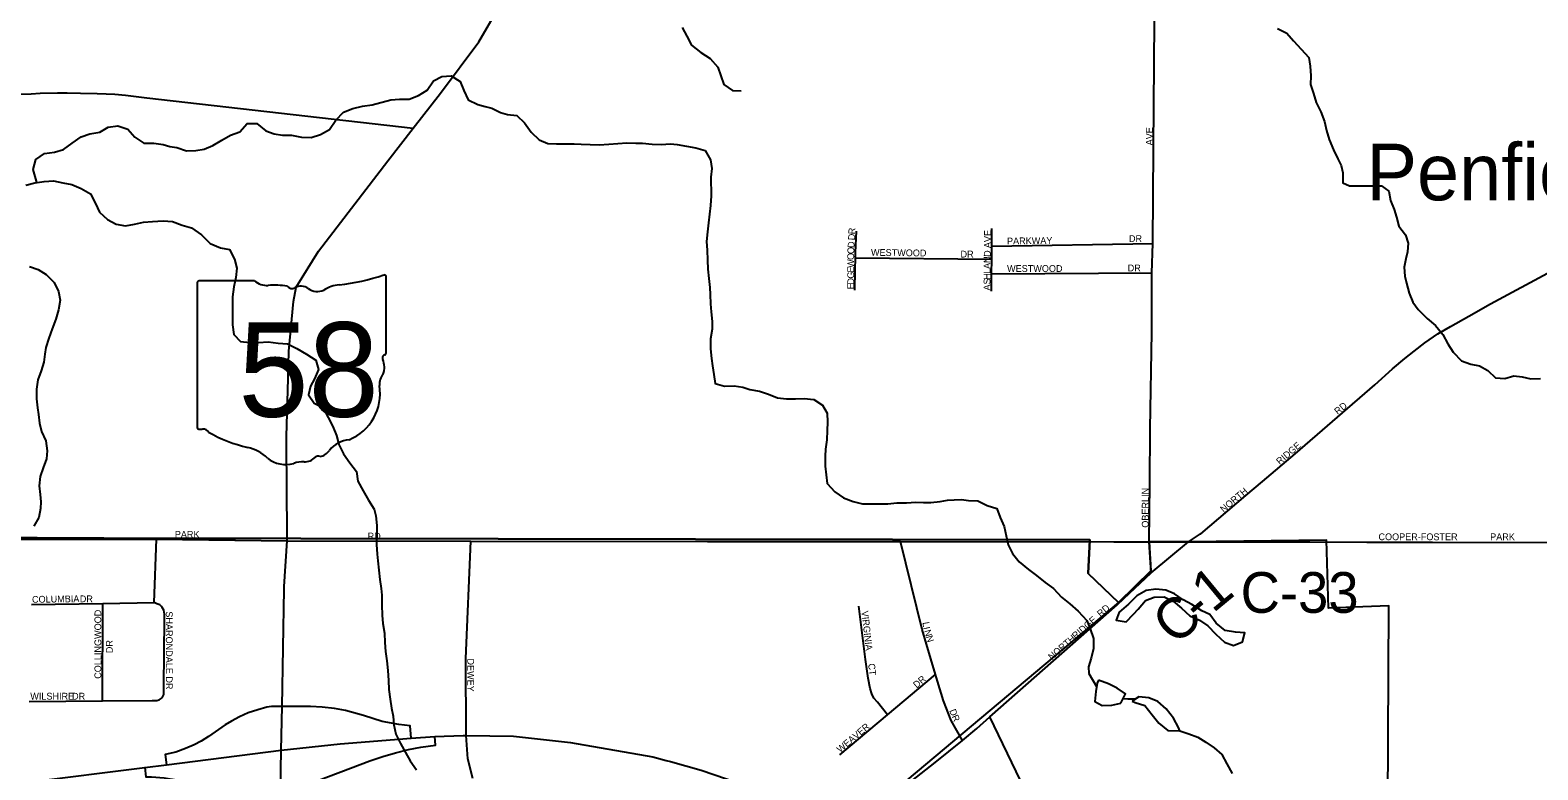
# Model space of a CAD drawing. Extents: x 1857828 to 2277390, y 930619 to 1324581.
# Drawn here: x 2046499 to 2057609, y 1243739 to 1249186 of the extents above; entities that cross this region are included whole.
import ezdxf

# ---------------------------------------------------------------- set-up
doc = ezdxf.new("R2010")
doc.units = 0
for name, color, linetype in [('GM_X_City_Street', 7, 'Continuous'), ('GM_X_City_Street_Text', 7, 'Continuous'), ('GM_X_Corporation', 7, 'Continuous'), ('GM_X_County_Road', 7, 'Continuous'), ('GM_X_County_Road_Text', 7, 'Continuous'), ('GM_X_Interchange_Ramps', 7, 'Continuous'), ('GM_X_Minor_Lake', 7, 'Continuous'), ('GM_X_Minor_River', 7, 'Continuous'), ('GM_X_State_Location', 7, 'Continuous'), ('GM_X_State_Route', 7, 'Continuous'), ('GM_X_State_Shield', 7, 'Continuous'), ('GM_X_Township', 7, 'Continuous'), ('GM_X_Township_Road', 7, 'Continuous'), ('GM_X_Unincorporated_Text', 7, 'Continuous')]:
    doc.layers.add(name, color=color, linetype=linetype)

msp = doc.modelspace()

# ---------------------------------------------------------------- linework, layer by layer
at = {"layer": 'GM_X_City_Street'}
for points in [[(2054750, 1245844), (2054753, 1246252), (2054764, 1246960), (2054765, 1247400), (2054771, 1247615), (2054778, 1248314), (2054790, 1249880), (2054789, 1250791)], [(2046357, 1248712), (2046506, 1248718), (2046572, 1248722), (2046701, 1248726), (2046773, 1248726), (2046871, 1248722), (2046992, 1248720), (2047058, 1248718), (2047122, 1248714), (2047201, 1248708), (2047359, 1248689), (2049321, 1248465)], [(2055125, 1245476), (2055457, 1245758), (2055581, 1245863), (2055820, 1246067), (2056407, 1246574), (2056538, 1246691), (2056630, 1246767), (2056698, 1246823), (2056777, 1246883), (2056873, 1246951), (2056965, 1247005), (2057100, 1247079), (2057261, 1247170), (2058132, 1247640), (2058240, 1247705), (2058320, 1247740), (2058366, 1247749), (2058431, 1247767), (2058573, 1247782), (2058856, 1247798), (2059432, 1247821), (2059759, 1247842), (2059786, 1247843)], [(2052576, 1247271), (2052579, 1247421), (2052580, 1247510), (2052581, 1247550), (2052588, 1247705)], [(2053583, 1247265), (2053584, 1247392), (2053586, 1247500), (2053586, 1247580), (2053586, 1247596), (2053585, 1247725)], [(2053586, 1247596), (2054771, 1247615)], [(2052580, 1247510), (2053586, 1247500)], [(2053584, 1247392), (2054765, 1247400)], [(2054746, 1245418), (2054750, 1245844)], [(2055035, 1245418), (2055124, 1245476), (2055125, 1245476)], [(2045725, 1245437), (2046048, 1245438), (2047429, 1245438), (2047820, 1245432)], [(2047465, 1244944), (2047455, 1244954), (2047433, 1244962), (2047413, 1244970), (2047429, 1245438)], [(2047820, 1245432), (2048393, 1245425)], [(2048393, 1245425), (2049746, 1245423), (2051491, 1245421)], [(2049760, 1243676), (2049725, 1243820), (2049711, 1243992), (2049709, 1244559), (2049746, 1245423)], [(2051491, 1245421), (2052913, 1245420), (2054484, 1245418)], [(2053370, 1243954), (2053287, 1244101), (2053229, 1244247), (2053186, 1244391), (2053171, 1244441), (2053136, 1244557), (2053072, 1244772), (2052913, 1245420)], [(2054484, 1245418), (2054746, 1245418)], [(2056349, 1245416), (2058631, 1245414), (2059071, 1245413), (2059254, 1245413), (2059944, 1245412), (2060607, 1245409)], [(2046510, 1244956), (2047034, 1244964), (2047413, 1244970)], [(2047032, 1244246), (2047034, 1244964)], [(2047471, 1244268), (2047483, 1244294), (2047484, 1244356), (2047490, 1244846), (2047490, 1244884), (2047485, 1244914), (2047473, 1244934), (2047466, 1244942), (2047465, 1244944)], [(2051051, 1242146), (2051182, 1242238), (2052560, 1243315), (2053169, 1243793), (2053370, 1243954), (2053475, 1244042), (2053570, 1244129), (2054509, 1244955), (2054559, 1245001)], [(2052817, 1244143), (2052742, 1244237), (2052717, 1244267), (2052701, 1244299), (2052689, 1244337), (2052674, 1244414), (2052655, 1244552), (2052605, 1244943)], [(2052466, 1243848), (2052817, 1244143), (2053171, 1244441)], [(2046492, 1244241), (2047032, 1244246), (2047399, 1244249), (2047433, 1244249), (2047449, 1244253), (2047471, 1244268)]]:
    msp.add_lwpolyline(points, dxfattribs=at)
at = {"layer": 'GM_X_Corporation'}
for points in [[(2041174, 1243024), (2041205, 1244682), (2041878, 1244680), (2042118, 1245463), (2042907, 1245477), (2042941, 1248381), (2045312, 1248331), (2045312, 1248274), (2045517, 1247839), (2045542, 1247849), (2045586, 1245447), (2054308, 1245432), (2054295, 1245185), (2054519, 1244972), (2052960, 1243662)], [(2056501, 1242993), (2056511, 1244947), (2056067, 1244929), (2056052, 1245429), (2055035, 1245418), (2054746, 1245418), (2054758, 1245204), (2054519, 1244972), (2054295, 1245185), (2054308, 1245432), (2045586, 1245447), (2045542, 1247849), (2045517, 1247839), (2045312, 1248274), (2045312, 1248331), (2042941, 1248381), (2042907, 1245477), (2042118, 1245463), (2041878, 1244680), (2041205, 1244682), (2041174, 1243024)]]:
    msp.add_lwpolyline(points, dxfattribs=at)
at = {"layer": 'GM_X_County_Road'}
for points in [[(2054746, 1245418), (2055035, 1245418), (2055298, 1245417)], [(2054759, 1245189), (2054746, 1245418)], [(2054759, 1245189), (2055035, 1245418)], [(2055298, 1245417), (2055929, 1245417)], [(2055929, 1245417), (2056349, 1245416)], [(2054559, 1245001), (2054759, 1245189)]]:
    msp.add_lwpolyline(points, dxfattribs=at)
at = {"layer": 'GM_X_Interchange_Ramps'}
for points in [[(2048355, 1244205), (2048320, 1244206), (2048278, 1244204), (2048243, 1244199), (2048176, 1244181), (2048106, 1244159), (2048041, 1244130), (2047982, 1244097), (2047937, 1244069), (2047813, 1243985), (2047759, 1243950), (2047708, 1243922), (2047645, 1243895), (2047572, 1243869), (2047494, 1243852), (2047504, 1243776)], [(2049306, 1243972), (2049299, 1244062), (2049216, 1244073), (2049093, 1244095), (2048955, 1244138), (2048822, 1244175), (2048741, 1244191), (2048651, 1244199), (2048565, 1244206), (2048392, 1244204), (2048355, 1244205)], [(2048343, 1243593), (2048380, 1243592), (2048429, 1243596), (2048463, 1243601), (2048554, 1243635), (2049002, 1243804), (2049098, 1243838), (2049191, 1243865), (2049287, 1243889), (2049379, 1243906), (2049487, 1243920), (2049482, 1243985)], [(2047344, 1243756), (2047352, 1243688), (2047394, 1243687), (2047486, 1243679), (2047578, 1243665), (2047657, 1243651), (2047853, 1243612), (2047925, 1243604), (2047996, 1243600), (2048308, 1243594), (2048343, 1243593)]]:
    msp.add_lwpolyline(points, dxfattribs=at)
at = {"layer": 'GM_X_Minor_Lake'}
for points in [[(2055193, 1244882), (2055133, 1244909), (2055060, 1244957), (2054996, 1244991), (2054933, 1245036), (2054867, 1245062), (2054794, 1245070), (2054722, 1245059), (2054654, 1245019), (2054592, 1244960), (2054523, 1244899), (2054503, 1244841), (2054575, 1244829), (2054629, 1244886), (2054663, 1244922)], [(2054663, 1244922), (2054717, 1244985), (2054783, 1245011), (2054855, 1245012), (2054923, 1244980), (2054984, 1244930), (2055045, 1244872), (2055115, 1244841), (2055178, 1244799), (2055237, 1244737), (2055301, 1244679), (2055366, 1244654), (2055432, 1244682), (2055451, 1244747), (2055381, 1244752), (2055305, 1244764), (2055240, 1244818), (2055193, 1244882)], [(2054362, 1244376), (2054351, 1244315), (2054344, 1244243), (2054398, 1244213), (2054470, 1244214), (2054536, 1244230)], [(2054372, 1244400), (2054362, 1244376)], [(2054536, 1244230), (2054570, 1244299), (2054509, 1244340), (2054445, 1244372), (2054372, 1244400)], [(2054972, 1244026), (2054962, 1244050), (2054925, 1244118), (2054870, 1244188), (2054809, 1244242), (2054743, 1244268), (2054670, 1244277), (2054619, 1244245)], [(2054972, 1244025), (2054962, 1244050), (2054925, 1244118), (2054870, 1244188), (2054809, 1244242), (2054743, 1244268), (2054670, 1244277), (2054619, 1244245)], [(2054619, 1244245), (2054641, 1244235), (2054713, 1244213), (2054768, 1244143), (2054817, 1244083), (2054883, 1244028), (2054972, 1244026)]]:
    msp.add_lwpolyline(points, dxfattribs=at)
at = {"layer": 'GM_X_Minor_River'}
for points in [[(2051304, 1249205), (2051337, 1249141), (2051373, 1249075), (2051442, 1249021), (2051511, 1248978), (2051567, 1248914), (2051588, 1248850), (2051611, 1248787), (2051675, 1248742), (2051739, 1248740)], [(2055690, 1249199), (2055759, 1249165), (2055808, 1249109), (2055921, 1248986), (2055932, 1248921), (2055936, 1248849), (2055935, 1248785), (2055956, 1248720), (2055976, 1248654), (2056009, 1248584), (2056036, 1248514), (2056052, 1248448), (2056071, 1248382), (2056104, 1248304), (2056136, 1248239), (2056159, 1248189), (2056173, 1248135), (2056172, 1248063), (2056222, 1248041), (2056289, 1248040), (2056457, 1248041), (2056512, 1248001), (2056524, 1247933), (2056551, 1247865), (2056568, 1247808), (2056584, 1247744), (2056635, 1247678), (2056654, 1247618), (2056650, 1247554), (2056636, 1247503), (2056625, 1247441), (2056628, 1247375), (2056642, 1247323), (2056661, 1247250), (2056689, 1247184), (2056728, 1247130), (2056793, 1247064), (2056855, 1247011), (2056908, 1246945), (2056947, 1246877), (2056986, 1246815), (2057046, 1246751), (2057115, 1246727), (2057179, 1246715), (2057242, 1246680), (2057298, 1246626), (2057365, 1246622), (2057433, 1246641), (2057495, 1246633), (2057557, 1246618), (2057628, 1246622)], [(2046548, 1248064), (2046541, 1248092), (2046521, 1248160), (2046542, 1248234), (2046606, 1248277), (2046678, 1248289), (2046746, 1248308), (2046808, 1248353), (2046876, 1248401), (2046940, 1248422), (2047012, 1248434), (2047074, 1248471), (2047146, 1248482), (2047219, 1248458), (2047270, 1248398), (2047338, 1248354), (2047410, 1248355), (2047479, 1248345), (2047529, 1248329), (2047579, 1248322), (2047652, 1248298), (2047720, 1248301), (2047782, 1248309), (2047846, 1248338), (2047912, 1248376), (2047976, 1248413), (2048044, 1248437), (2048098, 1248498), (2048170, 1248499), (2048237, 1248445), (2048297, 1248423), (2048358, 1248413), (2048426, 1248412), (2048498, 1248398), (2048570, 1248397), (2048639, 1248417), (2048704, 1248456), (2048752, 1248523), (2048808, 1248583), (2048876, 1248610), (2048948, 1248626), (2049020, 1248637), (2049156, 1248674), (2049221, 1248677), (2049293, 1248677), (2049361, 1248706), (2049425, 1248744), (2049472, 1248813), (2049532, 1248846), (2049602, 1248850), (2049669, 1248808), (2049696, 1248742), (2049728, 1248674), (2049797, 1248640), (2049851, 1248625), (2049902, 1248611), (2049964, 1248579), (2050016, 1248565), (2050085, 1248558), (2050143, 1248504), (2050190, 1248436), (2050251, 1248378), (2050313, 1248352), (2050378, 1248349), (2050444, 1248349), (2050508, 1248348), (2050560, 1248346), (2050625, 1248345), (2050691, 1248343), (2050763, 1248346), (2050829, 1248352), (2050896, 1248356), (2050962, 1248353), (2051012, 1248353), (2051082, 1248346), (2051149, 1248344), (2051217, 1248349), (2051267, 1248345), (2051335, 1248333), (2051404, 1248320), (2051474, 1248300), (2051513, 1248232), (2051522, 1248168), (2051516, 1248104), (2051517, 1247967), (2051512, 1247895), (2051504, 1247832), (2051499, 1247768), (2051491, 1247701), (2051484, 1247631), (2051487, 1247565), (2051491, 1247492), (2051494, 1247426), (2051500, 1247358), (2051507, 1247292), (2051511, 1247239), (2051512, 1247171), (2051517, 1247111), (2051525, 1247041), (2051524, 1246984), (2051512, 1246912)], [(2046467, 1248045), (2046534, 1248061), (2046602, 1248072), (2046672, 1248076), (2046740, 1248063), (2046807, 1248049), (2046875, 1248020), (2046944, 1247980), (2046981, 1247910), (2047011, 1247846), (2047068, 1247792), (2047132, 1247758), (2047201, 1247746), (2047267, 1247757), (2047335, 1247772), (2047401, 1247776), (2047480, 1247783), (2047548, 1247777), (2047620, 1247751), (2047689, 1247730), (2047762, 1247678), (2047826, 1247616), (2047901, 1247584), (2047969, 1247571), (2048006, 1247501), (2048021, 1247433), (2048015, 1247364), (2048000, 1247296), (2047990, 1247223), (2047989, 1247155), (2047990, 1247016), (2048001, 1246946), (2048049, 1246894), (2048118, 1246887), (2048182, 1246885), (2048254, 1246890), (2048326, 1246882), (2048395, 1246877), (2048465, 1246843), (2048536, 1246801), (2048605, 1246755), (2048625, 1246687), (2048594, 1246619), (2048564, 1246564), (2048551, 1246500), (2048593, 1246438), (2048658, 1246404), (2048694, 1246334), (2048729, 1246268), (2048756, 1246202), (2048774, 1246134), (2048809, 1246066), (2048854, 1246000), (2048903, 1245936), (2048913, 1245865), (2048954, 1245793), (2048993, 1245725), (2049033, 1245659), (2049046, 1245609), (2049055, 1245537), (2049055, 1245469), (2049052, 1245398), (2049056, 1245328), (2049061, 1245278), (2049069, 1245209), (2049076, 1245141), (2049085, 1245075), (2049091, 1245025), (2049090, 1244952), (2049094, 1244878), (2049099, 1244816), (2049110, 1244744), (2049112, 1244677), (2049117, 1244609), (2049127, 1244541), (2049134, 1244470), (2049139, 1244396), (2049143, 1244330), (2049152, 1244260), (2049162, 1244193), (2049173, 1244133), (2049180, 1244071), (2049194, 1244001), (2049227, 1243933), (2049264, 1243867), (2049300, 1243805), (2049345, 1243739)], [(2046495, 1247446), (2046557, 1247423), (2046618, 1247387), (2046676, 1247327), (2046709, 1247261), (2046720, 1247197), (2046708, 1247126), (2046689, 1247058), (2046661, 1246987), (2046636, 1246919), (2046614, 1246850), (2046607, 1246800), (2046599, 1246740), (2046580, 1246677), (2046556, 1246611), (2046545, 1246542), (2046545, 1246470), (2046552, 1246406), (2046560, 1246356), (2046567, 1246291), (2046583, 1246231), (2046614, 1246161), (2046625, 1246087), (2046619, 1246029), (2046594, 1245964), (2046574, 1245900), (2046565, 1245831), (2046573, 1245767), (2046578, 1245713), (2046576, 1245663), (2046563, 1245598), (2046527, 1245534)], [(2051512, 1246912), (2051513, 1246840), (2051521, 1246769), (2051528, 1246715), (2051537, 1246651), (2051547, 1246585), (2051616, 1246565), (2051686, 1246568), (2051750, 1246558), (2051802, 1246540), (2051873, 1246527), (2051941, 1246505), (2052006, 1246479), (2052072, 1246470), (2052138, 1246472), (2052203, 1246473), (2052273, 1246465), (2052339, 1246425), (2052372, 1246365), (2052375, 1246299), (2052373, 1246239), (2052370, 1246170), (2052360, 1246100), (2052357, 1246048), (2052357, 1245975), (2052364, 1245911), (2052372, 1245847), (2052429, 1245785), (2052492, 1245743), (2052564, 1245714), (2052633, 1245698), (2052683, 1245698), (2052753, 1245697), (2052819, 1245699), (2052886, 1245704), (2052958, 1245706), (2053026, 1245709), (2053082, 1245707), (2053137, 1245707), (2053205, 1245716), (2053259, 1245724), (2053309, 1245727), (2053361, 1245729), (2053413, 1245723), (2053482, 1245720), (2053552, 1245686), (2053623, 1245664), (2053647, 1245596), (2053676, 1245530), (2053691, 1245462), (2053707, 1245396), (2053738, 1245332), (2053787, 1245270), (2053857, 1245214), (2053916, 1245170), (2053979, 1245118), (2054041, 1245073), (2054098, 1245011), (2054161, 1244961), (2054223, 1244907), (2054286, 1244839), (2054311, 1244777), (2054334, 1244705), (2054336, 1244633), (2054317, 1244562), (2054297, 1244498), (2054300, 1244447), (2054358, 1244353)], [(2054553, 1244263), (2054588, 1244261), (2054645, 1244261)], [(2054972, 1244026), (2055038, 1244004), (2055103, 1243979), (2055163, 1243943), (2055224, 1243901), (2055280, 1243851), (2055317, 1243783), (2055356, 1243711)]]:
    msp.add_lwpolyline(points, dxfattribs=at)
at = {"layer": 'GM_X_State_Route'}
for points in [[(2048400, 1246620), (2048406, 1246822), (2048440, 1247188), (2048460, 1247294), (2048625, 1247558), (2049135, 1248225), (2049321, 1248465), (2049522, 1248723), (2049805, 1249100), (2049946, 1249341), (2050050, 1249560), (2050115, 1250133), (2050110, 1251268), (2050105, 1252301), (2050103, 1252939), (2050100, 1253598), (2050105, 1253946), (2050112, 1254382)], [(2048388, 1246153), (2048389, 1246193), (2048400, 1246620)], [(2048393, 1245477), (2048388, 1246140), (2048388, 1246153)], [(2048370, 1245070), (2048370, 1245090), (2048393, 1245425), (2048393, 1245477)], [(2048350, 1243883), (2048355, 1244205), (2048370, 1245070)], [(2048350, 1243883), (2048783, 1243930), (2049306, 1243972), (2049482, 1243985), (2049690, 1243991)], [(2049690, 1243991), (2049711, 1243992), (2050062, 1243986), (2050482, 1243940), (2051087, 1243835), (2051187, 1243807)], [(2037679, 1242611), (2037924, 1242662), (2038217, 1242682), (2039143, 1242674), (2039195, 1242674), (2040144, 1242665), (2041097, 1242652), (2041194, 1242650), (2041868, 1242681), (2042480, 1242798), (2043465, 1243017), (2044922, 1243339), (2045631, 1243505), (2046003, 1243568), (2046481, 1243647), (2047344, 1243756), (2047504, 1243776), (2048350, 1243883)], [(2048279, 1241032), (2048280, 1241063), (2048332, 1243179), (2048343, 1243593), (2048350, 1243883)], [(2051187, 1243807), (2051218, 1243799), (2051445, 1243737), (2051825, 1243605), (2052256, 1243440), (2052560, 1243315), (2052609, 1243295)]]:
    msp.add_lwpolyline(points, dxfattribs=at)
at = {"layer": 'GM_X_State_Shield'}
for p, q in [((2049122, 1246813), (2049122, 1247366)), ((2047730, 1247322), (2047730, 1246265)), ((2048152, 1247340), (2047744, 1247340)), ((2049122, 1246813), (2049122, 1246813))]:
    msp.add_line(p, q, dxfattribs=at)
for centre, radius, start, end in [((2048626, 1248780), 1476, 275.8445, 288.9065), ((2049107, 1247368), 15.5, 351.8621, 97.738), ((2047746, 1247324), 16.1, 98.1301, 188.1301), ((2048249, 1247462), 156, 231.6195, 271.1119), ((2048301, 1246746), 562, 80.4867, 94.9883), ((2048428, 1247329), 45.1, 219.7921, 297.1024), ((2048494, 1247207), 93.8, 54.4667, 119.1411), ((2048615, 1247375), 113, 233.8562, 294.8282), ((2048815, 1247017), 297, 97.3462, 120.7689), ((2049119, 1246773), 24, 107.944, 210.337), ((2049106, 1246811), 16.6, 289.6038, 7.7341), ((2048966, 1246703), 144, 340.033, 23.6496), ((2049178, 1246582), 105, 136.8065, 186.9296), ((2048709, 1246511), 369, 292.3089, 8.9858), ((2047746, 1246263), 16.3, 171.9584, 258.3066), ((2047749, 1246371), 124, 267.339, 280.6039), ((2047774, 1246204), 44.8, 29.7484, 93.2717), ((2048339, 1247153), 1066, 240.4129, 257.1985), ((2048865, 1245968), 202, 94.4031, 142.5768), ((2048022, 1245790), 334, 47.1842, 75.836), ((2048382, 1246199), 212, 230.7004, 286.2918), ((2048520, 1246120), 113, 268.777, 315.5493), ((2048622, 1246017), 31.8, 65.7517, 132.6484), ((2048609, 1246162), 119, 282.8732, 323.2771), ((2048505, 1245833), 174, 85.6951, 111.2099)]:
    msp.add_arc(centre, radius, start, end, dxfattribs=at)
at = {"layer": 'GM_X_Township'}
msp.add_lwpolyline([(2033259, 1245531), (2040171, 1245500), (2044086, 1245483), (2047429, 1245438), (2048393, 1245425), (2049746, 1245423), (2052913, 1245420), (2054746, 1245418), (2055035, 1245418), (2058631, 1245414), (2059071, 1245413), (2059254, 1245413), (2059944, 1245412), (2060682, 1245409), (2060647, 1243760), (2060635, 1243186)], dxfattribs=at)
at = {"layer": 'GM_X_Township_Road'}
msp.add_lwpolyline([(2054185, 1242856), (2053570, 1244129)], dxfattribs=at)

# ---------------------------------------------------------------- texts
at = {"layer": 'GM_X_City_Street_Text'}
for s, rotation, p in [('AVE', 90, (2054771, 1248338)), ('D', 87.2009, (2052576, 1247638)), ('R', 87.2008, (2052578, 1247682)), ('AVE', 90, (2053579, 1247581)), ('O', 88.2074, (2052571, 1247537)), ('D', 87.2446, (2052573, 1247581)), ('WESTWOOD', 359.2931, (2052695, 1247525)), ('PARKWAY', 0.818, (2053698, 1247608)), ('DR', 0, (2054596, 1247626)), ('O', 89.8907, (2052571, 1247494)), ('W', 89.9832, (2052571, 1247436)), ('DR', 0, (2053355, 1247512)), ('N', 88.5133, (2053575, 1247471)), ('A', 89.9703, (2053575, 1247428)), ('D', 86.3255, (2053576, 1247515)), ('DR', 0, (2054587, 1247410)), ('E', 89.9821, (2052571, 1247401)), ('G', 89.9781, (2052571, 1247357)), ('D', 90.0038, (2052571, 1247313)), ('S', 89.9727, (2053575, 1247313)), ('L', 89.9727, (2053575, 1247392)), ('H', 89.9703, (2053575, 1247348)), ('WESTWOOD', 0, (2053698, 1247406)), ('E', 89.9727, (2052571, 1247278)), ('A', 89.9781, (2053575, 1247269)), ('RD', 38.6634, (2056134, 1246352)), ('RIDGE', 40.3674, (2055707, 1245983)), ('OBERLIN', 90, (2054741, 1245522)), ('NORTH', 39.9569, (2055294, 1245631)), ('PARK', 0, (2047565, 1245448)), ('RD', 0, (2048986, 1245435)), ('COOPER-FOSTER', 0, (2056435, 1245430)), ('PARK', 0, (2057258, 1245430)), ('COLUMBIA', 0.7738, (2046513, 1244969)), ('DR', 0, (2046865, 1244973)), ('COLLINGWOOD', 90, (2047023, 1244409)), ('VIRGINIA', 276.3398, (2052625, 1244907)), ('RD', 40.9166, (2054387, 1244861)), ('SHARONDALE DR', 270, (2047499, 1244906)), ('L', 279.7768, (2053074, 1244824)), ('RIDGE', 41.0842, (2054203, 1244698)), ('DR', 90, (2047108, 1244598)), ('I', 283.3047, (2053080, 1244786)), ('N', 286.9434, (2053086, 1244762)), ('N', 287.6626, (2053099, 1244719)), ('NORTH', 40.731, (2054027, 1244544)), ('DEWEY', 270, (2049721, 1244559)), ('CT', 276.3469, (2052674, 1244520)), ('DR', 40.6039, (2053032, 1244337)), ('WILSHIRE', 0, (2046500, 1244256)), ('DR', 0, (2046808, 1244256)), ('D', 291.1599, (2053271, 1244175)), ('R', 293.8726, (2053288, 1244131)), ('WEAVER', 40.1738, (2052469, 1243862))]:
    msp.add_text(s, height=50, rotation=rotation, dxfattribs=at).set_placement(p)
at = {"layer": 'GM_X_County_Road_Text'}
for s, rotation, p in [('1', 39.5344, (2055215, 1244888)), ('C-33', 0, (2055419, 1244895)), ('C', 41.9019, (2054940, 1244646)), ('-', 40.2254, (2055121, 1244809))]:
    msp.add_text(s, height=300, rotation=rotation, dxfattribs=at).set_placement(p)
at = {"layer": 'GM_X_State_Location'}
for s in ['s', 'r']:
    msp.add_text(s, height=1, dxfattribs=at).set_placement((2048411, 1246723))
msp.add_text('58', height=1, rotation=0, dxfattribs=at).set_placement((2048159, 1246650))
at = {"layer": 'GM_X_State_Shield'}
msp.add_text('58', height=696.1, dxfattribs=at).set_placement((2048033, 1246339))
at = {"layer": 'GM_X_Unincorporated_Text'}
msp.add_text('Penfield Junction', height=417, rotation=0, dxfattribs=at).set_placement((2056347, 1247933))

doc.saveas('drawing.dxf')
